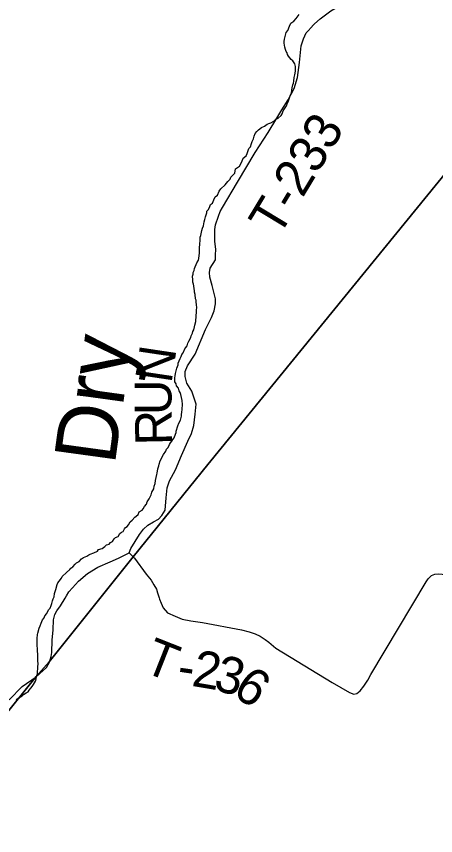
# Model space of a CAD drawing. Extents: x 0 to 34, y 0 to 22.
# Drawn here: x 8.222 to 8.546, y 17.744 to 18.377 of the extents above; entities that cross this region are included whole.
import ezdxf

# ---------------------------------------------------------------- set-up
doc = ezdxf.new("R2010")
doc.units = 0
for name, color, linetype in [('GM_X_Corporation', 7, 'Continuous'), ('GM_X_Minor_River', 7, 'Continuous'), ('GM_X_Minor_River_Text', 7, 'Continuous'), ('GM_X_Township_Road', 7, 'Continuous'), ('GM_X_Township_Road_Text', 7, 'Continuous')]:
    doc.layers.add(name, color=color, linetype=linetype)

msp = doc.modelspace()

# ---------------------------------------------------------------- linework, layer by layer
at = {"layer": 'GM_X_Corporation'}
for points in [[(7.92513, 17.74312), (7.93869, 17.75216), (7.95224, 17.75555), (8.03017, 17.74651), (8.05728, 17.74877), (8.09116, 17.75555), (8.11149, 17.74877), (8.13182, 17.73634), (8.1523, 17.76171), (8.23712, 17.86709), (8.24723, 17.87849), (8.31217, 17.95969), (8.3696, 18.03081), (8.76297, 18.51341), (8.83763, 18.60482), (8.84368, 18.61223), (8.9, 18.67664), (8.9, 19.9022)], [(8.9, 17.02104), (8.9, 18.67664), (8.84368, 18.61223), (8.83763, 18.60482), (8.76297, 18.51341), (8.3696, 18.03081), (8.31217, 17.95969), (8.24723, 17.87849), (8.23712, 17.86709), (8.1523, 17.76171), (8.13182, 17.73634)]]:
    msp.add_lwpolyline(points, dxfattribs=at)
at = {"layer": 'GM_X_Minor_River'}
for points in [[(8.3732, 18.23277), (8.37441, 18.2354), (8.37541, 18.23765), (8.37716, 18.23893), (8.37857, 18.24212), (8.37975, 18.24398), (8.38306, 18.24693), (8.38521, 18.24953), (8.38697, 18.25138), (8.38739, 18.25289), (8.3905, 18.25603), (8.39116, 18.25924), (8.39425, 18.26125), (8.39586, 18.26481), (8.39706, 18.26743), (8.39939, 18.26946), (8.4002, 18.27115), (8.40143, 18.27491), (8.40261, 18.27639), (8.40343, 18.27884), (8.40404, 18.28034), (8.40504, 18.2824), (8.40547, 18.28448), (8.40628, 18.28654), (8.40766, 18.28821), (8.40882, 18.28932), (8.41115, 18.29135), (8.41346, 18.29224), (8.41558, 18.2937), (8.41692, 18.29423), (8.41846, 18.29495), (8.42077, 18.29622), (8.42233, 18.29769), (8.42406, 18.29841), (8.42639, 18.30062), (8.42718, 18.30174), (8.428, 18.30418), (8.43038, 18.30792), (8.43098, 18.30942), (8.43199, 18.31186), (8.43344, 18.31637), (8.43424, 18.31806), (8.43491, 18.32184), (8.43534, 18.3241), (8.43595, 18.3256), (8.43618, 18.32693), (8.43644, 18.32995), (8.43687, 18.33184), (8.43732, 18.33467), (8.43741, 18.33827), (8.4369, 18.34038), (8.43525, 18.34269), (8.43413, 18.34367), (8.43303, 18.34503), (8.43211, 18.34638), (8.4312, 18.34773), (8.43104, 18.34888), (8.43012, 18.35004), (8.42959, 18.35157), (8.42906, 18.35329), (8.42857, 18.35634), (8.4286, 18.35766), (8.42902, 18.35936), (8.42946, 18.36144), (8.4303, 18.36464), (8.43148, 18.36613), (8.4327, 18.36951), (8.43371, 18.37195), (8.43622, 18.3734), (8.43798, 18.37544), (8.44014, 18.37842)], [(8.33114, 18.02766), (8.33196, 18.02992), (8.33218, 18.03105), (8.33301, 18.03369), (8.3356, 18.03855), (8.33737, 18.04116), (8.33779, 18.04267), (8.33915, 18.04396), (8.34017, 18.0464), (8.34077, 18.04771), (8.34194, 18.04882), (8.34273, 18.05032), (8.34372, 18.05162), (8.34473, 18.05425), (8.34515, 18.05556), (8.34537, 18.0567), (8.34661, 18.06084), (8.34723, 18.06272), (8.34862, 18.06515), (8.34884, 18.06628), (8.34946, 18.06816), (8.34949, 18.06968), (8.34972, 18.071), (8.34998, 18.07365), (8.35007, 18.07725), (8.34995, 18.08029), (8.34925, 18.08259), (8.34894, 18.08506), (8.34841, 18.08659), (8.34748, 18.08775), (8.34697, 18.08985), (8.34549, 18.0916), (8.34516, 18.09332), (8.34425, 18.09486), (8.34432, 18.09789), (8.34455, 18.0994), (8.34479, 18.1011), (8.34584, 18.10525), (8.34667, 18.10788), (8.34689, 18.10921), (8.3475, 18.1109), (8.34831, 18.11277), (8.34911, 18.11427), (8.34953, 18.11578), (8.3507, 18.11726), (8.35192, 18.12027), (8.35271, 18.12138), (8.35369, 18.1225), (8.35431, 18.12457), (8.35492, 18.12607), (8.35651, 18.12906), (8.35673, 18.13038), (8.35793, 18.13244), (8.35814, 18.13357), (8.35894, 18.13488), (8.35938, 18.13733), (8.35979, 18.13846), (8.36044, 18.14148), (8.36047, 18.143), (8.3607, 18.14432), (8.36085, 18.1502), (8.36109, 18.15209), (8.36095, 18.15418), (8.36082, 18.15646), (8.36066, 18.15779), (8.36031, 18.15894), (8.36001, 18.16217), (8.35949, 18.16408), (8.35952, 18.16541), (8.35917, 18.16656), (8.35886, 18.16903), (8.3587, 18.17017), (8.35816, 18.1717), (8.35821, 18.1736), (8.3579, 18.17626), (8.35832, 18.17796), (8.35836, 18.17929), (8.35916, 18.18078), (8.35938, 18.18229), (8.3612, 18.18661), (8.36239, 18.18866), (8.36281, 18.18998), (8.3633, 18.19452), (8.36338, 18.19756), (8.36349, 18.20192), (8.36372, 18.20343), (8.3638, 18.20646), (8.36421, 18.20778), (8.36507, 18.21174), (8.36549, 18.21344), (8.3663, 18.21531), (8.36676, 18.21834), (8.36738, 18.22022), (8.36781, 18.22229), (8.36842, 18.22379), (8.36883, 18.2253), (8.36906, 18.22662), (8.37023, 18.22792), (8.37124, 18.23017), (8.37184, 18.23167), (8.3732, 18.23277)], [(8.22738, 17.85319), (8.22932, 17.85447), (8.23086, 17.85538), (8.23184, 17.85668), (8.23302, 17.85817), (8.234, 17.85947), (8.23518, 17.86096), (8.23657, 17.86358), (8.23719, 17.86527), (8.23742, 17.86697), (8.23764, 17.8681), (8.23805, 17.86923), (8.23809, 17.87075), (8.23834, 17.87321), (8.23837, 17.87434), (8.23863, 17.87718), (8.23848, 17.87889), (8.23852, 17.88022), (8.23836, 17.88155), (8.2384, 17.88326), (8.23814, 17.88763), (8.23786, 17.89181), (8.23798, 17.89636), (8.23825, 17.89958), (8.23847, 17.90071), (8.23951, 17.90448), (8.24013, 17.90617), (8.24113, 17.90842), (8.24195, 17.91086), (8.24333, 17.91254), (8.24375, 17.91404), (8.2455, 17.9157), (8.24671, 17.91871), (8.24789, 17.92), (8.24869, 17.92188), (8.24931, 17.92357), (8.24974, 17.92565), (8.25016, 17.92715), (8.25095, 17.92865), (8.2514, 17.93129), (8.25182, 17.9328), (8.25243, 17.9343), (8.25329, 17.93826), (8.25389, 17.93958), (8.25487, 17.94088), (8.25683, 17.9431), (8.25724, 17.94442), (8.26055, 17.94756), (8.26326, 17.94977), (8.26386, 17.95089), (8.26541, 17.9518), (8.26717, 17.95403), (8.26833, 17.95494), (8.27045, 17.95603), (8.27221, 17.95807), (8.27376, 17.95917), (8.27625, 17.96005), (8.2778, 17.96115), (8.27895, 17.96169), (8.28163, 17.96256), (8.28452, 17.96401), (8.28531, 17.96512), (8.28818, 17.966), (8.29012, 17.96765), (8.29147, 17.96876), (8.29358, 17.96946), (8.29456, 17.97057), (8.2961, 17.97148), (8.29729, 17.97335), (8.29846, 17.97445), (8.30038, 17.97535), (8.30176, 17.97759), (8.30293, 17.97851), (8.30427, 17.97924), (8.30527, 17.98111), (8.30606, 17.98222), (8.30741, 17.98295), (8.30839, 17.98425), (8.30978, 17.98668), (8.31133, 17.98778), (8.31329, 17.99019), (8.31445, 17.99111), (8.31581, 17.9924), (8.31681, 17.99427), (8.31893, 17.99555), (8.31972, 17.99666), (8.32091, 17.99853), (8.32228, 18.0002), (8.3229, 18.00208), (8.32447, 18.00432), (8.32528, 18.006), (8.32607, 18.0075), (8.32651, 18.00957), (8.32711, 18.01089), (8.3279, 18.01219), (8.32834, 18.01427), (8.32895, 18.01615), (8.32939, 18.01861), (8.33027, 18.02314), (8.33068, 18.02426), (8.33114, 18.02766)], [(8.22178, 17.84936), (8.22332, 17.85027), (8.22622, 17.85209), (8.22738, 17.85319)]]:
    msp.add_lwpolyline(points, dxfattribs=at)
at = {"layer": 'GM_X_Township_Road'}
for points in [[(8.44844, 18.36734), (8.45211, 18.37139), (8.45633, 18.3752), (8.46476, 18.38137), (8.47627, 18.38805), (8.48182, 18.39155), (8.48861, 18.39874), (8.49046, 18.40255), (8.49323, 18.40882), (8.49735, 18.41827), (8.4994, 18.42619), (8.50649, 18.44089), (8.51277, 18.45179), (8.51904, 18.46156), (8.52667, 18.47587), (8.53398, 18.48682)], [(8.21638, 17.84916), (8.22635, 17.85942), (8.23724, 17.86683), (8.24501, 17.87408), (8.24734, 17.87823), (8.24877, 17.8825), (8.24915, 17.88574), (8.24954, 17.89519), (8.2502, 17.90311), (8.25041, 17.91083), (8.25154, 17.91494), (8.25298, 17.91792), (8.25586, 17.92183), (8.25956, 17.92769), (8.26048, 17.92943), (8.26243, 17.93252), (8.26531, 17.9356), (8.26973, 17.94074), (8.27672, 17.9466), (8.28474, 17.95154), (8.2942, 17.95565), (8.30078, 17.95853), (8.3089, 17.96264), (8.31034, 17.96603), (8.31353, 17.97148), (8.31692, 17.97673), (8.32001, 17.98084), (8.3233, 17.98392), (8.32782, 17.98649), (8.33173, 17.98875), (8.33419, 17.99143), (8.33676, 17.99554), (8.33748, 18.0051), (8.33831, 18.01291), (8.34015, 18.01836), (8.34468, 18.02669), (8.34941, 18.03789), (8.35434, 18.04889), (8.35722, 18.05496), (8.35897, 18.06103), (8.36, 18.06987), (8.36061, 18.07747), (8.35743, 18.08745), (8.35342, 18.09361), (8.35221, 18.09877), (8.35226, 18.10272), (8.35394, 18.10719), (8.36, 18.11613), (8.36802, 18.13515), (8.37244, 18.1445), (8.3747, 18.14964), (8.37573, 18.15489), (8.37563, 18.1589), (8.37295, 18.16928), (8.3712, 18.17565), (8.371, 18.17925), (8.37151, 18.18254), (8.37552, 18.18892), (8.37573, 18.19251), (8.37593, 18.19724), (8.37521, 18.2031), (8.37501, 18.20937), (8.37511, 18.21246), (8.37563, 18.21616), (8.37789, 18.22284), (8.37916, 18.22623), (8.38114, 18.22954), (8.39258, 18.24899), (8.40638, 18.27199), (8.41639, 18.2873), (8.42309, 18.29834), (8.42684, 18.30489), (8.43165, 18.31259), (8.43628, 18.32143), (8.43895, 18.32986), (8.4406, 18.34138), (8.44173, 18.35443), (8.44368, 18.35968), (8.44574, 18.3643), (8.4481, 18.36697), (8.44844, 18.36734)], [(8.3089, 17.96264), (8.31228, 17.95943), (8.31312, 17.95863), (8.32217, 17.94629), (8.32587, 17.94146), (8.32802, 17.93797), (8.32998, 17.93468), (8.3308, 17.93169), (8.33214, 17.92789), (8.33246, 17.92698)], [(8.49565, 17.86856), (8.53822, 17.94018), (8.53994, 17.94263), (8.5424, 17.94523), (8.54489, 17.9463), (8.5481, 17.9464), (8.55584, 17.94572), (8.58626, 17.94216), (8.59148, 17.94157)], [(8.33246, 17.92698), (8.33358, 17.92378), (8.33533, 17.92011), (8.33864, 17.91631), (8.34438, 17.91378), (8.34983, 17.91145), (8.35665, 17.91008), (8.36551, 17.90892), (8.39569, 17.90317), (8.40163, 17.90161), (8.4063, 17.89996), (8.41, 17.89821), (8.41389, 17.89577), (8.41681, 17.89353), (8.42227, 17.88896), (8.46559, 17.86238), (8.47922, 17.85478), (8.48238, 17.85347), (8.48467, 17.85391), (8.48725, 17.8561), (8.49017, 17.8597), (8.49319, 17.86442), (8.49565, 17.86856)]]:
    msp.add_lwpolyline(points, dxfattribs=at)

# ---------------------------------------------------------------- texts
at = {"layer": 'GM_X_Minor_River_Text'}
msp.add_text('Dry', height=0.047357, rotation=82.18329, dxfattribs=at).set_placement((8.29777, 18.02977))
at = {"layer": 'GM_X_Township_Road_Text'}
for s, height, rotation, p in [('T-233', 0.028409, 58.812, (8.42427, 18.20566)), ('N', 0.02841, 81.47012, (8.34156, 18.09302)), ('U', 0.02841, 90.1275, (8.3417, 18.06915)), ('R', 0.02841, 91.1983, (8.34219, 18.04596)), ('T', 0.02841, 338.44927, (8.31851, 17.87131)), ('2', 0.02841, 350.37427, (8.35654, 17.86001)), ('3', 0.02841, 344.47422, (8.37304, 17.85725)), ('-', 0.02841, 351.67399, (8.34517, 17.86167)), ('6', 0.02841, 325.46843, (8.38765, 17.85361))]:
    msp.add_text(s, height=height, rotation=rotation, dxfattribs=at).set_placement(p)

doc.saveas('drawing.dxf')
